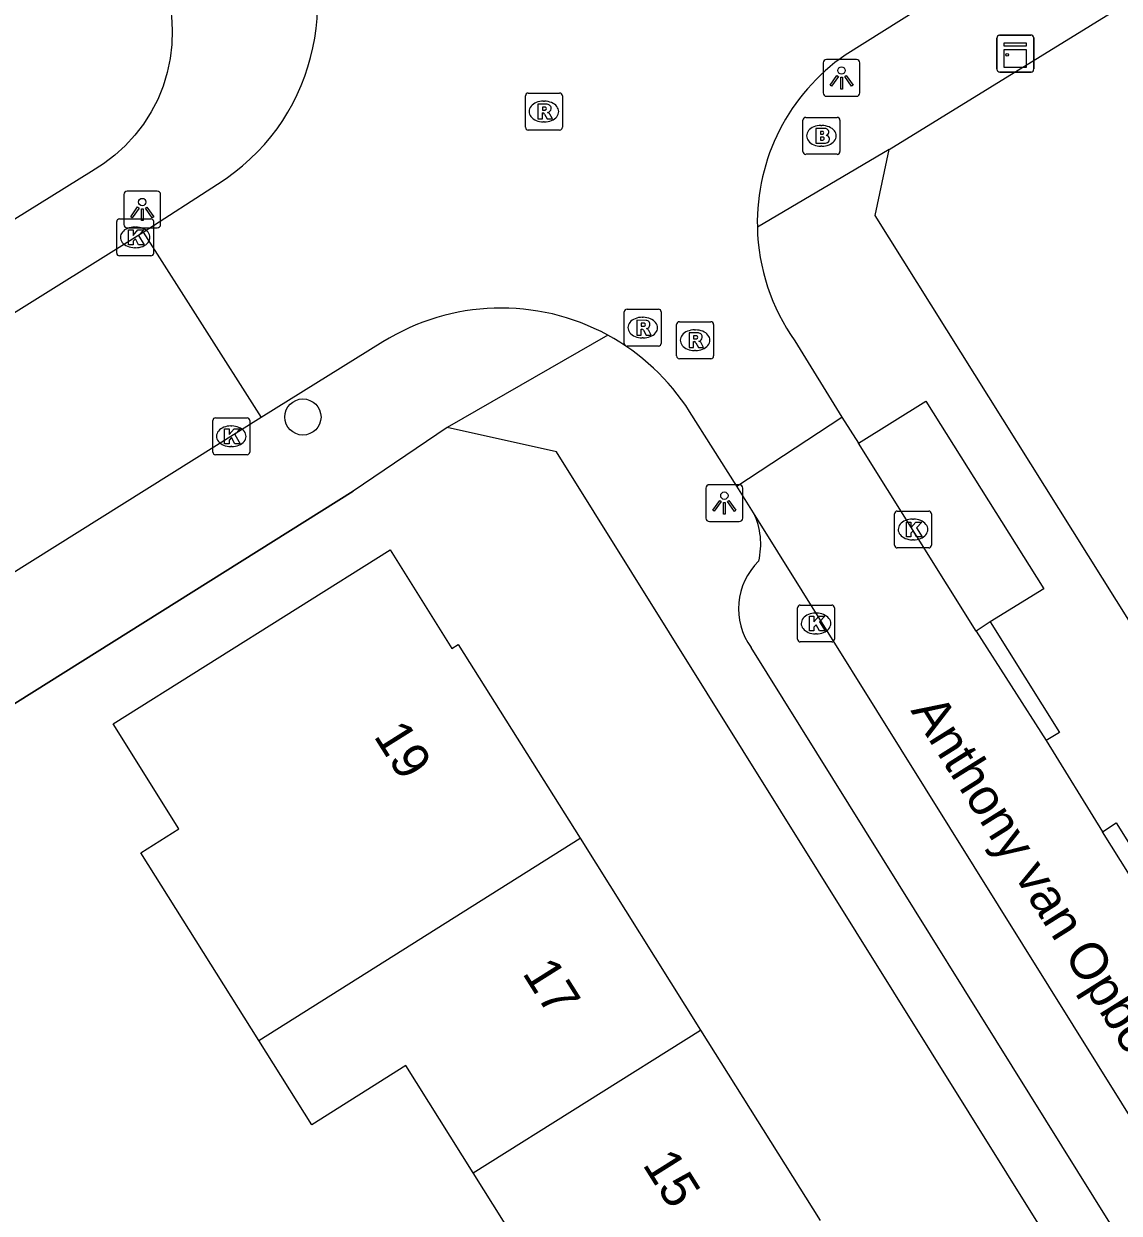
# Model space of a CAD drawing. Extents: x 159353 to 160616, y 385893 to 387321.
# Drawn here: x 159722.15 to 159751.82, y 386182.02 to 386214.23 of the extents above; entities that cross this region are included whole.
import ezdxf

# ---------------------------------------------------------------- set-up
doc = ezdxf.new("R2010")
doc.units = 0
for name, color, linetype in [('IMGEO_Boom', 7, 'Continuous'), ('IMGEO_Brandkraan', 7, 'Continuous'), ('IMGEO_Kast', 7, 'Continuous'), ('IMGEO_Kolk', 7, 'Continuous'), ('IMGEO_Lichtpunt', 7, 'Continuous'), ('IMGEO_Muur', 7, 'Continuous'), ('IMGEO_Openbare_ruimte_label', 7, 'Continuous'), ('IMGEO_Pand', 7, 'Continuous'), ('IMGEO_Pand_nummerreeks', 7, 'Continuous'), ('IMGEO_Rijbaan_lokaal_open', 7, 'Continuous'), ('IMGEO_Rioolput', 7, 'Continuous'), ('IMGEO_Voetpad_open', 7, 'Continuous')]:
    doc.layers.add(name, color=color, linetype=linetype)

msp = doc.modelspace()

# ---------------------------------------------------------------- linework, layer by layer
at = {"layer": 'IMGEO_Boom'}
msp.add_circle((159729.71, 386203.582), 0.489, dxfattribs=at)
at = {"layer": 'IMGEO_Brandkraan'}
for p, q in [((159743.256, 386210.77), (159743.256, 386211.622)), ((159743.331, 386211.696), (159744.183, 386211.696)), ((159743.744, 386211.476), (159743.769, 386211.476)), ((159744.257, 386211.622), (159744.257, 386210.77)), ((159743.767, 386210.916), (159743.742, 386210.916)), ((159744.183, 386210.696), (159743.331, 386210.696))]:
    msp.add_line(p, q, dxfattribs=at)
for points in [[(159743.256, 386210.77), (159743.256, 386211.622)], [(159743.331, 386211.696), (159744.183, 386211.696)], [(159743.604, 386211.396), (159743.604, 386210.996), (159743.817, 386210.996)], [(159743.835, 386211.396), (159743.604, 386211.396)], [(159744.257, 386211.622), (159744.257, 386210.77)], [(159743.783, 386211.315), (159743.729, 386211.315), (159743.729, 386211.239)], [(159743.729, 386211.239), (159743.782, 386211.239)], [(159743.791, 386211.163), (159743.729, 386211.163), (159743.729, 386211.082)], [(159743.729, 386211.082), (159743.791, 386211.082)], [(159744.183, 386210.696), (159743.331, 386210.696)]]:
    msp.add_lwpolyline(points, dxfattribs=at)
for centre, radius, start, end in [((159743.333, 386211.62), 0.0765, 91.552, 178.448), ((159743.333, 386211.62), 0.0765, 91.552, 178.448), ((159743.839, 386211.251), 0.145, 59.4692, 91.5367), ((159744.181, 386211.62), 0.0765, 1.552, 88.448), ((159744.181, 386211.62), 0.0765, 1.552, 88.448), ((159743.784, 386211.277), 0.0379, 267.8285, 90.9355), ((159743.792, 386211.122), 0.0404, 269.8759, 90.5077), ((159743.864, 386211.298), 0.0922, 285.5137, 58.1501), ((159743.869, 386211.106), 0.105, 301.3115, 78.989), ((159743.333, 386210.772), 0.0765, 181.552, 268.448), ((159743.333, 386210.772), 0.0765, 181.552, 268.448), ((159743.823, 386211.247), 0.251, 268.6676, 293.5347), ((159744.181, 386210.772), 0.0765, 271.552, 358.448), ((159744.181, 386210.772), 0.0765, 271.552, 358.448)]:
    msp.add_arc(centre, radius, start, end, dxfattribs=at)
for centre, major_axis, ratio, start_param, end_param in [((159743.743, 386211.196), (-0.387, 0.002), 0.722429, 4.712389, 7.853982), ((159743.768, 386211.196), (-0.39, 0.002), 0.717154, 1.570796, 4.712389)]:
    msp.add_ellipse(centre, major_axis=major_axis, ratio=ratio, start_param=start_param, end_param=end_param, dxfattribs=at)
at = {"layer": 'IMGEO_Kast'}
for p, q in [((159748.51, 386212.999), (159748.51, 386213.84)), ((159748.51, 386213.84), (159748.51, 386212.999)), ((159748.585, 386213.924), (159749.426, 386213.924)), ((159749.426, 386213.924), (159748.585, 386213.924)), ((159749.51, 386213.849), (159749.51, 386213.008)), ((159749.51, 386213.008), (159749.51, 386213.849)), ((159749.435, 386212.924), (159748.594, 386212.924)), ((159748.594, 386212.924), (159749.435, 386212.924))]:
    msp.add_line(p, q, dxfattribs=at)
for points in [[(159748.705, 386213.714), (159749.305, 386213.714), (159749.305, 386213.629), (159748.705, 386213.629), (159748.705, 386213.714)], [(159748.705, 386213.539), (159749.305, 386213.539), (159749.305, 386213.05), (159748.705, 386213.05), (159748.705, 386213.539)]]:
    msp.add_lwpolyline(points, dxfattribs=at)
msp.add_circle((159748.789, 386213.388), 0.0377, dxfattribs=at)
for centre, start, end in [((159748.588, 386213.846), 92.4484, 184.2845), ((159748.588, 386213.846), 92.4484, 184.2845), ((159749.432, 386213.846), 2.4484, 94.2845), ((159749.432, 386213.846), 2.4484, 94.2845), ((159749.432, 386213.002), 272.4484, 4.2845), ((159749.432, 386213.002), 272.4484, 4.2845), ((159748.588, 386213.002), 182.4484, 274.2845), ((159748.588, 386213.002), 182.4484, 274.2845)]:
    msp.add_arc(centre, 0.0779, start, end, dxfattribs=at)
at = {"layer": 'IMGEO_Kolk'}
for p, q in [((159724.664, 386208.021), (159724.664, 386208.873)), ((159724.739, 386208.947), (159725.591, 386208.947)), ((159725.665, 386208.873), (159725.665, 386208.021)), ((159725.152, 386208.727), (159725.177, 386208.727)), ((159725.591, 386207.947), (159724.739, 386207.947)), ((159725.175, 386208.167), (159725.15, 386208.167)), ((159727.268, 386202.634), (159727.268, 386203.486)), ((159727.343, 386203.56), (159728.195, 386203.56)), ((159728.269, 386203.486), (159728.269, 386202.634)), ((159727.756, 386203.34), (159727.781, 386203.34)), ((159727.779, 386202.78), (159727.754, 386202.78)), ((159728.195, 386202.56), (159727.343, 386202.56)), ((159745.737, 386200.11), (159745.737, 386200.962)), ((159745.812, 386201.036), (159746.664, 386201.036)), ((159746.225, 386200.816), (159746.25, 386200.816)), ((159746.738, 386200.962), (159746.738, 386200.11)), ((159746.248, 386200.256), (159746.223, 386200.256)), ((159746.664, 386200.036), (159745.812, 386200.036)), ((159743.109, 386197.564), (159743.109, 386198.416)), ((159743.184, 386198.49), (159744.036, 386198.49)), ((159743.597, 386198.27), (159743.622, 386198.27)), ((159744.11, 386198.416), (159744.11, 386197.564)), ((159743.62, 386197.71), (159743.595, 386197.71)), ((159744.036, 386197.49), (159743.184, 386197.49))]:
    msp.add_line(p, q, dxfattribs=at)
for points in [[(159724.664, 386208.021), (159724.664, 386208.873)], [(159724.739, 386208.947), (159725.591, 386208.947)], [(159725.665, 386208.873), (159725.665, 386208.021)], [(159724.985, 386208.647), (159725.108, 386208.647), (159725.108, 386208.496), (159725.238, 386208.647), (159725.402, 386208.647), (159725.256, 386208.496), (159725.409, 386208.247), (159725.257, 386208.247), (159725.172, 386208.411), (159725.108, 386208.344), (159725.108, 386208.247), (159724.985, 386208.247), (159724.985, 386208.647)], [(159725.591, 386207.947), (159724.739, 386207.947)], [(159727.268, 386202.634), (159727.268, 386203.486)], [(159727.343, 386203.56), (159728.195, 386203.56)], [(159728.269, 386203.486), (159728.269, 386202.634)], [(159727.589, 386203.26), (159727.712, 386203.26), (159727.712, 386203.109), (159727.842, 386203.26), (159728.006, 386203.26), (159727.86, 386203.109), (159728.013, 386202.86), (159727.861, 386202.86), (159727.776, 386203.024), (159727.712, 386202.957), (159727.712, 386202.86), (159727.589, 386202.86), (159727.589, 386203.26)], [(159728.195, 386202.56), (159727.343, 386202.56)], [(159745.737, 386200.11), (159745.737, 386200.962)], [(159745.812, 386201.036), (159746.664, 386201.036)], [(159746.738, 386200.962), (159746.738, 386200.11)], [(159746.058, 386200.736), (159746.181, 386200.736), (159746.181, 386200.585), (159746.311, 386200.736), (159746.475, 386200.736), (159746.329, 386200.585), (159746.482, 386200.336), (159746.33, 386200.336), (159746.245, 386200.5), (159746.181, 386200.433), (159746.181, 386200.336), (159746.058, 386200.336), (159746.058, 386200.736)], [(159746.664, 386200.036), (159745.812, 386200.036)], [(159743.109, 386197.564), (159743.109, 386198.416)], [(159743.184, 386198.49), (159744.036, 386198.49)], [(159743.43, 386198.19), (159743.553, 386198.19), (159743.553, 386198.039), (159743.683, 386198.19), (159743.847, 386198.19), (159743.701, 386198.039), (159743.854, 386197.79), (159743.702, 386197.79), (159743.617, 386197.954), (159743.553, 386197.887), (159743.553, 386197.79), (159743.43, 386197.79), (159743.43, 386198.19)], [(159744.11, 386198.416), (159744.11, 386197.564)], [(159744.036, 386197.49), (159743.184, 386197.49)]]:
    msp.add_lwpolyline(points, dxfattribs=at)
for centre, start, end in [((159724.741, 386208.871), 91.552, 178.448), ((159724.741, 386208.871), 91.552, 178.448), ((159725.589, 386208.871), 1.552, 88.448), ((159725.589, 386208.871), 1.552, 88.448), ((159724.741, 386208.023), 181.552, 268.448), ((159724.741, 386208.023), 181.552, 268.448), ((159725.589, 386208.023), 271.552, 358.448), ((159725.589, 386208.023), 271.552, 358.448), ((159727.345, 386203.484), 91.552, 178.448), ((159727.345, 386203.484), 91.552, 178.448), ((159728.193, 386203.484), 1.552, 88.448), ((159728.193, 386203.484), 1.552, 88.448), ((159727.345, 386202.636), 181.552, 268.448), ((159727.345, 386202.636), 181.552, 268.448), ((159728.193, 386202.636), 271.552, 358.448), ((159728.193, 386202.636), 271.552, 358.448), ((159745.814, 386200.96), 91.552, 178.448), ((159745.814, 386200.96), 91.552, 178.448), ((159746.662, 386200.96), 1.552, 88.448), ((159746.662, 386200.96), 1.552, 88.448), ((159745.814, 386200.112), 181.552, 268.448), ((159745.814, 386200.112), 181.552, 268.448), ((159746.662, 386200.112), 271.552, 358.448), ((159746.662, 386200.112), 271.552, 358.448), ((159743.186, 386198.414), 91.552, 178.448), ((159743.186, 386198.414), 91.552, 178.448), ((159744.034, 386198.414), 1.552, 88.448), ((159744.034, 386198.414), 1.552, 88.448), ((159743.186, 386197.566), 181.552, 268.448), ((159743.186, 386197.566), 181.552, 268.448), ((159744.034, 386197.566), 271.552, 358.448), ((159744.034, 386197.566), 271.552, 358.448)]:
    msp.add_arc(centre, 0.0765, start, end, dxfattribs=at)
for centre, major_axis, ratio, start_param, end_param in [((159725.151, 386208.447), (-0.387, 0.002), 0.722429, 4.712389, 7.853982), ((159725.176, 386208.447), (-0.39, 0.002), 0.717154, 1.570796, 4.712389), ((159727.755, 386203.06), (-0.387, 0.002), 0.722429, 4.712389, 7.853982), ((159727.78, 386203.06), (-0.39, 0.002), 0.717154, 1.570796, 4.712389), ((159746.224, 386200.536), (-0.387, 0.002), 0.722429, 4.712389, 7.853982), ((159746.249, 386200.536), (-0.39, 0.002), 0.717154, 1.570796, 4.712389), ((159743.596, 386197.99), (-0.387, 0.002), 0.722429, 4.712389, 7.853982), ((159743.621, 386197.99), (-0.39, 0.002), 0.717154, 1.570796, 4.712389)]:
    msp.add_ellipse(centre, major_axis=major_axis, ratio=ratio, start_param=start_param, end_param=end_param, dxfattribs=at)
at = {"layer": 'IMGEO_Lichtpunt'}
for p, q in [((159743.802, 386213.169), (159743.802, 386212.362)), ((159743.802, 386213.169), (159743.802, 386212.362)), ((159744.704, 386213.264), (159743.896, 386213.264)), ((159744.704, 386213.264), (159743.896, 386213.264)), ((159744.798, 386212.362), (159744.798, 386213.169)), ((159744.798, 386212.362), (159744.798, 386213.169)), ((159743.896, 386212.268), (159744.704, 386212.268)), ((159743.896, 386212.268), (159744.704, 386212.268)), ((159724.857, 386209.606), (159724.857, 386208.799)), ((159724.857, 386209.606), (159724.857, 386208.799)), ((159725.759, 386209.701), (159724.951, 386209.701)), ((159725.759, 386209.701), (159724.951, 386209.701)), ((159725.853, 386208.799), (159725.853, 386209.606)), ((159725.853, 386208.799), (159725.853, 386209.606)), ((159724.951, 386208.705), (159725.759, 386208.705)), ((159724.951, 386208.705), (159725.759, 386208.705)), ((159741.53, 386201.749), (159740.722, 386201.749)), ((159741.53, 386201.749), (159740.722, 386201.749)), ((159740.628, 386201.654), (159740.628, 386200.847)), ((159740.628, 386201.654), (159740.628, 386200.847)), ((159741.624, 386200.847), (159741.624, 386201.654)), ((159741.624, 386200.847), (159741.624, 386201.654)), ((159740.722, 386200.753), (159741.53, 386200.753)), ((159740.722, 386200.753), (159741.53, 386200.753))]:
    msp.add_line(p, q, dxfattribs=at)
for points in [[(159744.176, 386212.833), (159744.215, 386212.805), (159744.027, 386212.543), (159743.989, 386212.57), (159744.176, 386212.833)], [(159744.278, 386212.785), (159744.325, 386212.785), (159744.325, 386212.463), (159744.278, 386212.463), (159744.278, 386212.785)], [(159744.388, 386212.805), (159744.426, 386212.832), (159744.613, 386212.57), (159744.574, 386212.542), (159744.388, 386212.805)], [(159725.231, 386209.27), (159725.27, 386209.242), (159725.082, 386208.98), (159725.044, 386209.007), (159725.231, 386209.27)], [(159725.333, 386209.222), (159725.38, 386209.222), (159725.38, 386208.9), (159725.333, 386208.9), (159725.333, 386209.222)], [(159725.443, 386209.242), (159725.481, 386209.269), (159725.668, 386209.007), (159725.629, 386208.979), (159725.443, 386209.242)], [(159741.002, 386201.318), (159741.041, 386201.29), (159740.853, 386201.028), (159740.815, 386201.055), (159741.002, 386201.318)], [(159741.104, 386201.27), (159741.151, 386201.27), (159741.151, 386200.948), (159741.104, 386200.948), (159741.104, 386201.27)], [(159741.214, 386201.29), (159741.252, 386201.317), (159741.439, 386201.055), (159741.4, 386201.027), (159741.214, 386201.29)]]:
    msp.add_lwpolyline(points, dxfattribs=at)
for centre in [(159744.301, 386212.967), (159725.356, 386209.404), (159741.127, 386201.452)]:
    msp.add_circle(centre, 0.0994, dxfattribs=at)
for centre, start, end in [((159743.896, 386213.169), 90, 180), ((159743.896, 386213.169), 90, 180), ((159744.704, 386213.169), 0, 90), ((159744.704, 386213.169), 0, 90), ((159743.896, 386212.362), 180, 270), ((159743.896, 386212.362), 180, 270), ((159744.704, 386212.362), 270, 0), ((159744.704, 386212.362), 270, 360), ((159724.951, 386209.606), 90, 180), ((159724.951, 386209.606), 90, 180), ((159725.759, 386209.606), 0, 90), ((159725.759, 386209.606), 0, 90), ((159724.951, 386208.799), 180, 270), ((159724.951, 386208.799), 180, 270), ((159725.759, 386208.799), 270, 0), ((159725.759, 386208.799), 270, 360), ((159740.722, 386201.654), 90, 180), ((159740.722, 386201.654), 90, 180), ((159741.53, 386201.654), 0, 90), ((159741.53, 386201.654), 0, 90), ((159740.722, 386200.847), 180, 270), ((159740.722, 386200.847), 180, 270), ((159741.53, 386200.847), 270, 0), ((159741.53, 386200.847), 270, 360)]:
    msp.add_arc(centre, 0.0946, start, end, dxfattribs=at)
at = {"layer": 'IMGEO_Muur'}
msp.add_lwpolyline([(159714.574, 386191.233), (159731.071, 386201.577)], dxfattribs=at)
at = {"layer": 'IMGEO_Pand'}
for points in [[(159728.511, 386186.701), (159725.32, 386191.78), (159726.351, 386192.428), (159724.564, 386195.272), (159732.069, 386199.987), (159733.747, 386197.316), (159733.919, 386197.424), (159737.217, 386192.175)], [(159728.511, 386186.701), (159737.217, 386192.175)], [(159737.217, 386192.175), (159740.48, 386186.981)], [(159734.325, 386183.112), (159740.48, 386186.981)], [(159740.48, 386186.981), (159743.721, 386181.822)], [(159734.325, 386183.112), (159732.499, 386186.019), (159729.948, 386184.414), (159728.511, 386186.701)], [(159737.567, 386177.953), (159734.325, 386183.112)]]:
    msp.add_lwpolyline(points, dxfattribs=at)
at = {"layer": 'IMGEO_Rijbaan_lokaal_open'}
for points in [[(159746.461, 386214.673), (159744.403, 386213.385)], [(159725.377, 386208.588), (159727.392, 386209.887)], [(159702.417, 386194.251), (159725.377, 386208.588)], [(159725.377, 386208.588), (159728.58, 386203.569)], [(159731.871, 386205.614), (159728.58, 386203.569)], [(159743.038, 386205.645), (159744.31, 386203.581)], [(159741.463, 386201.705), (159740.185, 386203.732)], [(159728.58, 386203.569), (159713.085, 386193.866)], [(159741.463, 386201.705), (159744.31, 386203.581)], [(159744.31, 386203.581), (159744.763, 386202.873)], [(159747.945, 386197.778), (159744.763, 386202.873)], [(159741.92, 386200.989), (159741.463, 386201.705)], [(159788.47, 386126.403), (159741.92, 386200.989)], [(159747.945, 386197.778), (159749.848, 386194.818)], [(159749.848, 386194.818), (159751.368, 386192.352)], [(159755.937, 386185.075), (159751.368, 386192.352)]]:
    msp.add_lwpolyline(points, dxfattribs=at)
for centre, radius, start, end in [((159724.349, 386214.772), 5.756, 301.9189, 28.8327), ((159747.548, 386208.838), 5.529, 124.6749, 181.2364), ((159747.54, 386208.84), 5.521, 181.254, 215.3585), ((159735.079, 386200.478), 6.055, 61.5093, 121.9861), ((159735.083, 386200.484), 6.048, 32.4856, 61.5232)]:
    msp.add_arc(centre, radius, start, end, dxfattribs=at)
at = {"layer": 'IMGEO_Rioolput'}
for p, q in [((159735.737, 386211.428), (159735.737, 386212.28)), ((159735.812, 386212.354), (159736.664, 386212.354)), ((159736.225, 386212.134), (159736.25, 386212.134)), ((159736.738, 386212.28), (159736.738, 386211.428)), ((159736.248, 386211.574), (159736.223, 386211.574)), ((159736.664, 386211.354), (159735.812, 386211.354)), ((159738.415, 386205.576), (159738.415, 386206.428)), ((159738.49, 386206.502), (159739.342, 386206.502)), ((159738.903, 386206.282), (159738.928, 386206.282)), ((159739.416, 386206.428), (159739.416, 386205.576)), ((159739.833, 386205.235), (159739.833, 386206.087)), ((159739.908, 386206.161), (159740.76, 386206.161)), ((159740.321, 386205.941), (159740.346, 386205.941)), ((159740.834, 386206.087), (159740.834, 386205.235)), ((159738.926, 386205.722), (159738.901, 386205.722)), ((159739.342, 386205.502), (159738.49, 386205.502)), ((159740.344, 386205.381), (159740.319, 386205.381)), ((159740.76, 386205.161), (159739.908, 386205.161))]:
    msp.add_line(p, q, dxfattribs=at)
for points in [[(159735.737, 386211.428), (159735.737, 386212.28)], [(159735.812, 386212.354), (159736.664, 386212.354)], [(159736.326, 386212.052), (159736.074, 386212.054), (159736.074, 386211.654)], [(159736.738, 386212.28), (159736.738, 386211.428)], [(159736.074, 386211.654), (159736.198, 386211.654), (159736.198, 386211.816), (159736.209, 386211.816)], [(159736.252, 386211.973), (159736.198, 386211.973), (159736.198, 386211.892)], [(159736.198, 386211.892), (159736.25, 386211.892)], [(159736.256, 386211.787), (159736.327, 386211.654), (159736.467, 386211.654), (159736.402, 386211.78)], [(159736.664, 386211.354), (159735.812, 386211.354)], [(159738.415, 386205.576), (159738.415, 386206.428)], [(159738.49, 386206.502), (159739.342, 386206.502)], [(159739.416, 386206.428), (159739.416, 386205.576)], [(159739.004, 386206.2), (159738.752, 386206.202), (159738.752, 386205.802)], [(159738.752, 386205.802), (159738.876, 386205.802), (159738.876, 386205.964), (159738.887, 386205.964)], [(159738.93, 386206.121), (159738.876, 386206.121), (159738.876, 386206.04)], [(159738.876, 386206.04), (159738.928, 386206.04)], [(159738.934, 386205.935), (159739.005, 386205.802), (159739.145, 386205.802), (159739.08, 386205.928)], [(159739.833, 386205.235), (159739.833, 386206.087)], [(159739.908, 386206.161), (159740.76, 386206.161)], [(159740.834, 386206.087), (159740.834, 386205.235)], [(159740.422, 386205.859), (159740.17, 386205.861), (159740.17, 386205.461)], [(159740.17, 386205.461), (159740.294, 386205.461), (159740.294, 386205.623), (159740.305, 386205.623)], [(159740.348, 386205.78), (159740.294, 386205.78), (159740.294, 386205.699)], [(159740.294, 386205.699), (159740.346, 386205.699)], [(159739.342, 386205.502), (159738.49, 386205.502)], [(159740.352, 386205.594), (159740.423, 386205.461), (159740.563, 386205.461), (159740.498, 386205.587)], [(159740.76, 386205.161), (159739.908, 386205.161)]]:
    msp.add_lwpolyline(points, dxfattribs=at)
for centre, radius, start, end in [((159735.814, 386212.278), 0.0765, 91.552, 178.448), ((159735.814, 386212.278), 0.0765, 91.552, 178.448), ((159736.325, 386211.942), 0.109, 350.3612, 89.416), ((159736.662, 386212.278), 0.0765, 1.552, 88.448), ((159736.662, 386212.278), 0.0765, 1.552, 88.448), ((159736.208, 386211.763), 0.0533, 26.0293, 88.6989), ((159736.234, 386212.081), 0.19, 274.7715, 282.9687), ((159736.258, 386211.877), 0.0964, 77.0061, 93.1865), ((159736.272, 386211.934), 0.0378, 276.6634, 79.6772), ((159736.323, 386211.942), 0.112, 277.5842, 350.9817), ((159736.307, 386211.727), 0.108, 29.5134, 73.7905), ((159735.814, 386211.43), 0.0765, 181.552, 268.448), ((159735.814, 386211.43), 0.0765, 181.552, 268.448), ((159736.662, 386211.43), 0.0765, 271.552, 358.448), ((159736.662, 386211.43), 0.0765, 271.552, 358.448), ((159738.492, 386206.426), 0.0765, 91.552, 178.448), ((159738.492, 386206.426), 0.0765, 91.552, 178.448), ((159739.34, 386206.426), 0.0765, 1.552, 88.448), ((159739.34, 386206.426), 0.0765, 1.552, 88.448), ((159738.886, 386205.911), 0.0533, 26.0293, 88.6989), ((159738.912, 386206.229), 0.19, 274.7715, 282.9687), ((159738.936, 386206.025), 0.0964, 77.0061, 93.1865), ((159738.95, 386206.082), 0.0378, 276.6634, 79.6772), ((159739.003, 386206.09), 0.109, 350.3612, 89.416), ((159739.001, 386206.09), 0.112, 277.5842, 350.9817), ((159738.985, 386205.875), 0.108, 29.5134, 73.7905), ((159739.91, 386206.085), 0.0765, 91.552, 178.448), ((159739.91, 386206.085), 0.0765, 91.552, 178.448), ((159740.758, 386206.085), 0.0765, 1.552, 88.448), ((159740.758, 386206.085), 0.0765, 1.552, 88.448), ((159740.304, 386205.57), 0.0533, 26.0293, 88.6989), ((159740.33, 386205.888), 0.19, 274.7715, 282.9687), ((159740.354, 386205.684), 0.0964, 77.0061, 93.1865), ((159740.368, 386205.741), 0.0378, 276.6634, 79.6772), ((159740.421, 386205.749), 0.109, 350.3612, 89.416), ((159740.419, 386205.749), 0.112, 277.5842, 350.9817), ((159740.403, 386205.534), 0.108, 29.5134, 73.7905), ((159738.492, 386205.578), 0.0765, 181.552, 268.448), ((159738.492, 386205.578), 0.0765, 181.552, 268.448), ((159739.34, 386205.578), 0.0765, 271.552, 358.448), ((159739.34, 386205.578), 0.0765, 271.552, 358.448), ((159739.91, 386205.237), 0.0765, 181.552, 268.448), ((159739.91, 386205.237), 0.0765, 181.552, 268.448), ((159740.758, 386205.237), 0.0765, 271.552, 358.448), ((159740.758, 386205.237), 0.0765, 271.552, 358.448)]:
    msp.add_arc(centre, radius, start, end, dxfattribs=at)
for centre, major_axis, ratio, start_param, end_param in [((159736.224, 386211.854), (-0.387, 0.002), 0.722429, 4.712389, 7.853982), ((159736.249, 386211.854), (-0.39, 0.002), 0.717154, 1.570796, 4.712389), ((159738.902, 386206.002), (-0.387, 0.002), 0.722429, 4.712389, 7.853982), ((159738.927, 386206.002), (-0.39, 0.002), 0.717154, 1.570796, 4.712389), ((159740.32, 386205.661), (-0.387, 0.002), 0.722429, 4.712389, 7.853982), ((159740.345, 386205.661), (-0.39, 0.002), 0.717154, 1.570796, 4.712389)]:
    msp.add_ellipse(centre, major_axis=major_axis, ratio=ratio, start_param=start_param, end_param=end_param, dxfattribs=at)
at = {"layer": 'IMGEO_Voetpad_open'}
for points in [[(159745.591, 386210.827), (159768.892, 386225.18)], [(159724.116, 386218.496), (159725.41, 386216.427), (159725.528, 386216.247), (159725.715, 386215.91), (159725.871, 386215.558), (159725.996, 386215.194), (159726.087, 386214.82), (159726.145, 386214.439), (159726.168, 386214.054), (159726.157, 386213.669), (159726.112, 386213.287), (159726.033, 386212.91), (159725.92, 386212.541), (159725.775, 386212.185), (159725.598, 386211.842), (159725.392, 386211.517), (159725.157, 386211.212), (159724.896, 386210.928), (159724.611, 386210.669), (159724.304, 386210.437), (159723.977, 386210.233), (159719.747, 386207.6)], [(159745.591, 386210.827), (159742.021, 386208.719)], [(159781.317, 386151.464), (159745.213, 386209.036), (159745.591, 386210.827)], [(159737.967, 386205.8), (159733.614, 386203.294)], [(159744.763, 386202.873), (159746.587, 386204.015), (159749.779, 386198.928), (159748.327, 386198.031)], [(159733.614, 386203.294), (159731.071, 386201.577), (159714.574, 386191.233), (159711.363, 386189.221)], [(159772.114, 386145.744), (159736.577, 386202.635), (159733.614, 386203.294)], [(159748.327, 386198.031), (159747.945, 386197.778)], [(159748.327, 386198.031), (159750.208, 386195.041), (159749.848, 386194.818)], [(159771.528, 386149.758), (159741.852, 386197.34)], [(159751.368, 386192.352), (159751.738, 386192.588), (159756.306, 386185.316)]]:
    msp.add_lwpolyline(points, dxfattribs=at)
for centre, radius, start, end in [((159740.16, 386200.144), 1.953, 346.1966, 25.6485), ((159743.299, 386198.392), 1.789, 134.0204, 216.0062)]:
    msp.add_arc(centre, radius, start, end, dxfattribs=at)

# ---------------------------------------------------------------- texts
at = {"layer": 'IMGEO_Openbare_ruimte_label'}
msp.add_text('Anthony van Opbergenstraat', height=1, rotation=302.1329, dxfattribs=at).set_placement((159746.16, 386195.632))
at = {"layer": 'IMGEO_Pand_nummerreeks'}
for s, p in [('19', (159731.609, 386194.944)), ('17', (159735.636, 386188.525)), ('15', (159738.894, 386183.341))]:
    msp.add_text(s, height=1, rotation=302.1397, dxfattribs=at).set_placement(p)

doc.saveas('drawing.dxf')
